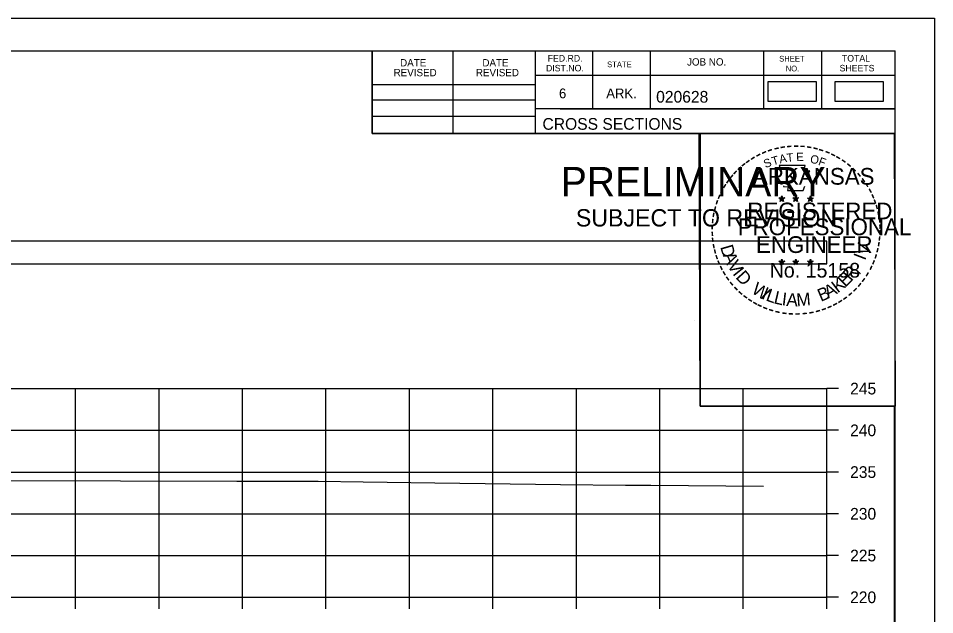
# Model space of a CAD drawing. Extents: x 1369627 to 1374022, y 380035 to 398173.
# Drawn here: x 1372151.7 to 1372261.5, y 393407.6 to 393479.1 of the extents above; entities that cross this region are included whole.
import ezdxf

# ---------------------------------------------------------------- set-up
doc = ezdxf.new("R2010")
doc.units = 0
for name, color, linetype in [('Default', 7, 'Continuous'), ('R_Axis', 7, 'Continuous'), ('R_Axis Annot', 7, 'Continuous'), ('R_Border', 7, 'Continuous'), ('R_Border PE', 7, 'Continuous'), ('R_Border Prem', 7, 'Continuous'), ('R_Exist Surface', 7, 'Continuous'), ('R_Grid', 7, 'Continuous'), ('R_No Plot', 7, 'Continuous')]:
    doc.layers.add(name, color=color, linetype=linetype)

msp = doc.modelspace()

# ---------------------------------------------------------------- linework, layer by layer
at = {"layer": 'Default'}
for points in [[(1372241.46, 393469.14), (1372247.3, 393469.14), (1372247.3, 393471.45), (1372241.46, 393471.45)], [(1372249.48, 393469.14), (1372255.32, 393469.14), (1372255.32, 393471.45), (1372249.48, 393471.45)], [(1371948.53, 393449.66), (1372248.53, 393449.66), (1372248.53, 393452.37), (1371948.53, 393452.37)]]:
    msp.add_lwpolyline(points, close=True, dxfattribs=at)
at = {"layer": 'R_Axis'}
for p, q in [((1372248.53, 393409.71), (1372248.53, 393434.71)), ((1372249.93, 393434.71), (1372248.53, 393434.71)), ((1372249.93, 393429.71), (1372248.53, 393429.71)), ((1372249.93, 393424.71), (1372248.53, 393424.71)), ((1372249.93, 393419.71), (1372248.53, 393419.71)), ((1372249.93, 393414.71), (1372248.53, 393414.71)), ((1371948.53, 393409.71), (1372248.53, 393409.71)), ((1372158.53, 393408.31), (1372158.53, 393409.71)), ((1372168.53, 393408.31), (1372168.53, 393409.71)), ((1372178.53, 393408.31), (1372178.53, 393409.71)), ((1372188.53, 393408.31), (1372188.53, 393409.71)), ((1372198.53, 393408.31), (1372198.53, 393409.71)), ((1372208.53, 393408.31), (1372208.53, 393409.71)), ((1372218.53, 393408.31), (1372218.53, 393409.71)), ((1372228.53, 393408.31), (1372228.53, 393409.71)), ((1372238.53, 393408.31), (1372238.53, 393409.71)), ((1372248.53, 393408.31), (1372248.53, 393409.71)), ((1372249.93, 393409.71), (1372248.53, 393409.71))]:
    msp.add_line(p, q, dxfattribs=at)
at = {"layer": 'R_Border'}
for p, q in [((1371940.53, 393475.17), (1372256.71, 393475.17)), ((1372194.07, 393465.29), (1372194.07, 393475.17)), ((1372203.75, 393465.29), (1372203.75, 393475.17)), ((1372213.61, 393475.17), (1372213.61, 393465.29)), ((1372220.45, 393475.17), (1372220.45, 393468.23)), ((1372227.39, 393475.17), (1372227.39, 393468.23)), ((1372240.97, 393475.17), (1372240.97, 393468.23)), ((1372247.91, 393475.17), (1372247.91, 393468.23)), ((1372256.71, 393269.71), (1372256.71, 393475.17)), ((1372256.71, 393472.23), (1372213.61, 393472.23)), ((1372256.71, 393472.25), (1372256.71, 393472.25)), ((1372194.07, 393471.15), (1372213.61, 393471.15)), ((1372194.07, 393469.29), (1372213.61, 393469.29)), ((1372256.71, 393468.23), (1372213.61, 393468.23)), ((1372216.57, 393468.23), (1372256.71, 393468.23)), ((1372194.07, 393467.35), (1372213.61, 393467.35)), ((1372256.71, 393465.29), (1372194.07, 393465.29))]:
    msp.add_line(p, q, dxfattribs=at)
at = {"layer": 'R_Border PE'}
for p, q in [((1372243.14, 393457.8), (1372243.1, 393457.55)), ((1372243.14, 393457.44), (1372243.14, 393457.8)), ((1372243.14, 393457.8), (1372243.19, 393457.55)), ((1372244.81, 393457.8), (1372244.77, 393457.55)), ((1372244.81, 393457.44), (1372244.81, 393457.8)), ((1372244.81, 393457.8), (1372244.86, 393457.55)), ((1372246.58, 393457.79), (1372246.54, 393457.54)), ((1372246.58, 393457.43), (1372246.58, 393457.79)), ((1372246.58, 393457.79), (1372246.63, 393457.54)), ((1372242.79, 393457.55), (1372243.14, 393457.44)), ((1372242.79, 393457.55), (1372243.05, 393457.51)), ((1372242.79, 393457.55), (1372243.03, 393457.43)), ((1372242.93, 393457.14), (1372243.14, 393457.44)), ((1372242.93, 393457.14), (1372243.05, 393457.39)), ((1372242.93, 393457.14), (1372243.14, 393457.36)), ((1372243.49, 393457.55), (1372243.14, 393457.44)), ((1372243.36, 393457.14), (1372243.14, 393457.44)), ((1372243.36, 393457.14), (1372243.14, 393457.36)), ((1372243.49, 393457.55), (1372243.2, 393457.5)), ((1372243.36, 393457.14), (1372243.22, 393457.43)), ((1372243.49, 393457.55), (1372243.29, 393457.45)), ((1372244.46, 393457.55), (1372244.81, 393457.44)), ((1372244.46, 393457.55), (1372244.72, 393457.51)), ((1372244.46, 393457.55), (1372244.7, 393457.43)), ((1372244.6, 393457.14), (1372244.81, 393457.44)), ((1372244.6, 393457.14), (1372244.72, 393457.39)), ((1372244.6, 393457.14), (1372244.81, 393457.36)), ((1372245.16, 393457.55), (1372244.81, 393457.44)), ((1372245.03, 393457.14), (1372244.81, 393457.44)), ((1372245.03, 393457.14), (1372244.81, 393457.36)), ((1372245.16, 393457.55), (1372244.87, 393457.5)), ((1372245.03, 393457.14), (1372244.89, 393457.43)), ((1372245.16, 393457.55), (1372244.96, 393457.45)), ((1372246.23, 393457.54), (1372246.58, 393457.43)), ((1372246.23, 393457.54), (1372246.48, 393457.49)), ((1372246.23, 393457.54), (1372246.47, 393457.42)), ((1372246.36, 393457.13), (1372246.58, 393457.43)), ((1372246.36, 393457.13), (1372246.49, 393457.37)), ((1372246.36, 393457.13), (1372246.58, 393457.35)), ((1372246.92, 393457.54), (1372246.58, 393457.43)), ((1372246.79, 393457.13), (1372246.58, 393457.43)), ((1372246.79, 393457.13), (1372246.58, 393457.34)), ((1372246.92, 393457.54), (1372246.64, 393457.49)), ((1372246.79, 393457.13), (1372246.65, 393457.42)), ((1372246.92, 393457.54), (1372246.72, 393457.44)), ((1372242.79, 393449.98), (1372243.14, 393449.87)), ((1372242.79, 393449.98), (1372243.04, 393449.93)), ((1372242.79, 393449.98), (1372243.03, 393449.86)), ((1372243.14, 393450.23), (1372243.1, 393449.98)), ((1372243.14, 393449.87), (1372243.14, 393450.23)), ((1372243.14, 393450.23), (1372243.19, 393449.98)), ((1372243.49, 393449.98), (1372243.14, 393449.87)), ((1372243.49, 393449.98), (1372243.2, 393449.93)), ((1372243.49, 393449.98), (1372243.28, 393449.88)), ((1372244.46, 393449.98), (1372244.81, 393449.87)), ((1372244.46, 393449.98), (1372244.71, 393449.93)), ((1372244.46, 393449.98), (1372244.7, 393449.86)), ((1372244.81, 393450.23), (1372244.77, 393449.98)), ((1372244.81, 393449.87), (1372244.81, 393450.23)), ((1372244.81, 393450.23), (1372244.86, 393449.98)), ((1372245.16, 393449.98), (1372244.81, 393449.87)), ((1372245.16, 393449.98), (1372244.87, 393449.93)), ((1372245.16, 393449.98), (1372244.95, 393449.88)), ((1372246.23, 393449.97), (1372246.58, 393449.86)), ((1372246.23, 393449.97), (1372246.48, 393449.92)), ((1372246.23, 393449.97), (1372246.46, 393449.85)), ((1372246.58, 393450.22), (1372246.53, 393449.97)), ((1372246.58, 393449.86), (1372246.58, 393450.22)), ((1372246.58, 393450.22), (1372246.62, 393449.97)), ((1372246.92, 393449.97), (1372246.58, 393449.86)), ((1372246.92, 393449.97), (1372246.64, 393449.92)), ((1372246.92, 393449.97), (1372246.72, 393449.87)), ((1372242.92, 393449.57), (1372243.14, 393449.87)), ((1372242.92, 393449.57), (1372243.05, 393449.81)), ((1372242.92, 393449.57), (1372243.14, 393449.79)), ((1372243.35, 393449.57), (1372243.14, 393449.87)), ((1372243.35, 393449.57), (1372243.14, 393449.78)), ((1372243.35, 393449.57), (1372243.22, 393449.86)), ((1372244.59, 393449.57), (1372244.81, 393449.87)), ((1372244.59, 393449.57), (1372244.72, 393449.81)), ((1372244.59, 393449.57), (1372244.81, 393449.79)), ((1372245.02, 393449.57), (1372244.81, 393449.87)), ((1372245.02, 393449.57), (1372244.81, 393449.78)), ((1372245.02, 393449.57), (1372244.88, 393449.86)), ((1372246.36, 393449.56), (1372246.58, 393449.86)), ((1372246.36, 393449.56), (1372246.49, 393449.8)), ((1372246.36, 393449.56), (1372246.57, 393449.78)), ((1372246.79, 393449.56), (1372246.57, 393449.77)), ((1372246.79, 393449.56), (1372246.58, 393449.86)), ((1372246.79, 393449.56), (1372246.65, 393449.85))]:
    msp.add_line(p, q, dxfattribs=at)
for points in [[(1372242.84, 393461.43), (1372243.1, 393460.6)], [(1372246.35, 393460.51), (1372246.49, 393460.79), (1372245.8, 393460.77), (1372245.95, 393461.43), (1372242.84, 393461.43)], [(1372243.33, 393459.01), (1372243.33, 393458.92), (1372243.89, 393458.9), (1372243.84, 393458.43), (1372245.71, 393458.43), (1372245.91, 393458.96)], [(1372243.14, 393457.8), (1372243.36, 393457.14), (1372242.79, 393457.55), (1372243.49, 393457.55), (1372242.93, 393457.14), (1372243.14, 393457.8)], [(1372244.81, 393457.8), (1372245.03, 393457.14), (1372244.46, 393457.55), (1372245.16, 393457.55), (1372244.6, 393457.14), (1372244.81, 393457.8)], [(1372246.58, 393457.79), (1372246.79, 393457.13), (1372246.23, 393457.54), (1372246.92, 393457.54), (1372246.36, 393457.13), (1372246.58, 393457.79)], [(1372243.14, 393450.23), (1372243.35, 393449.57), (1372242.79, 393449.98), (1372243.49, 393449.98), (1372242.92, 393449.57), (1372243.14, 393450.23)], [(1372244.81, 393450.23), (1372245.02, 393449.57), (1372244.46, 393449.98), (1372245.16, 393449.98), (1372244.59, 393449.57), (1372244.81, 393450.23)], [(1372246.58, 393450.22), (1372246.79, 393449.56), (1372246.23, 393449.97), (1372246.92, 393449.97), (1372246.36, 393449.56), (1372246.58, 393450.22)]]:
    msp.add_lwpolyline(points, dxfattribs=at)
for centre, radius in [((1372243.14, 393457.44), 0.172), ((1372243.14, 393457.44), 0.145), ((1372243.14, 393457.44), 0.116), ((1372243.14, 393457.44), 0.0991), ((1372243.14, 393457.44), 0.0747), ((1372243.14, 393457.44), 0.0495), ((1372243.14, 393457.44), 0.0296), ((1372244.81, 393457.44), 0.172), ((1372244.81, 393457.44), 0.145), ((1372244.81, 393457.44), 0.116), ((1372244.81, 393457.44), 0.0991), ((1372244.81, 393457.44), 0.0747), ((1372244.81, 393457.44), 0.0495), ((1372244.81, 393457.44), 0.0296), ((1372246.58, 393457.43), 0.172), ((1372246.58, 393457.43), 0.145), ((1372246.58, 393457.43), 0.116), ((1372246.58, 393457.43), 0.0991), ((1372246.58, 393457.43), 0.0747), ((1372246.58, 393457.43), 0.0495), ((1372246.58, 393457.43), 0.0296), ((1372243.14, 393449.87), 0.172), ((1372243.14, 393449.87), 0.145), ((1372243.14, 393449.87), 0.116), ((1372243.14, 393449.87), 0.0991), ((1372244.81, 393449.87), 0.172), ((1372244.81, 393449.87), 0.145), ((1372244.81, 393449.87), 0.116), ((1372244.81, 393449.87), 0.0991), ((1372246.57, 393449.86), 0.172), ((1372246.57, 393449.86), 0.145), ((1372246.57, 393449.86), 0.116), ((1372246.57, 393449.86), 0.0991), ((1372243.14, 393449.87), 0.0747), ((1372243.14, 393449.87), 0.0495), ((1372243.14, 393449.87), 0.0296), ((1372244.81, 393449.87), 0.0747), ((1372244.81, 393449.87), 0.0495), ((1372244.81, 393449.87), 0.0296), ((1372246.57, 393449.86), 0.0747), ((1372246.57, 393449.86), 0.0495), ((1372246.57, 393449.86), 0.0296)]:
    msp.add_circle(centre, radius, dxfattribs=at)
at = {"layer": 'R_Exist Surface'}
msp.add_lwpolyline([(1372149.97, 393423.68), (1372177.85, 393423.61), (1372187.61, 393423.62), (1372192.99, 393423.54), (1372201.57, 393423.43), (1372216.61, 393423.23), (1372224.41, 393423.16), (1372227.44, 393423.15), (1372240.95, 393423.04)], dxfattribs=at)
at = {"layer": 'R_Grid'}
for p, q in [((1371948.53, 393434.71), (1372248.53, 393434.71)), ((1372158.53, 393409.71), (1372158.53, 393434.71)), ((1372168.53, 393409.71), (1372168.53, 393434.71)), ((1372178.53, 393409.71), (1372178.53, 393434.71)), ((1372188.53, 393409.71), (1372188.53, 393434.71)), ((1372198.53, 393409.71), (1372198.53, 393434.71)), ((1372208.53, 393409.71), (1372208.53, 393434.71)), ((1372218.53, 393409.71), (1372218.53, 393434.71)), ((1372228.53, 393409.71), (1372228.53, 393434.71)), ((1372238.53, 393409.71), (1372238.53, 393434.71)), ((1372248.53, 393409.71), (1372248.53, 393434.71)), ((1371948.53, 393429.71), (1372248.53, 393429.71)), ((1371948.53, 393424.71), (1372248.53, 393424.71)), ((1371948.53, 393419.71), (1372248.53, 393419.71)), ((1371948.53, 393414.71), (1372248.53, 393414.71)), ((1371948.53, 393409.71), (1372248.53, 393409.71))]:
    msp.add_line(p, q, dxfattribs=at)
at = {"layer": 'R_No Plot'}
for p, q in [((1371928.13, 393479.07), (1372261.46, 393479.07)), ((1372232.74, 393442.84), (1372232.74, 393442.84))]:
    msp.add_line(p, q, dxfattribs=at)
for points in [[(1371928.12, 393479.07), (1372261.46, 393479.07), (1372261.46, 393265.73), (1371928.12, 393265.73)], [(1372174.45, 393475.17), (1372194.07, 393475.17), (1372194.07, 393465.29), (1372210.18, 393465.29), (1372233.38, 393465.29), (1372233.38, 393432.62), (1372256.59, 393432.62), (1372256.71, 393269.71), (1371940.53, 393269.71), (1371940.53, 393475.17)], [(1372233.24, 393465.29), (1372256.59, 393465.29), (1372256.73, 393432.62), (1372233.38, 393432.62)]]:
    msp.add_lwpolyline(points, close=True, dxfattribs=at)

# ---------------------------------------------------------------- texts
at = {"layer": 'R_Axis Annot'}
for s, p in [('245', (1372251.33, 393434.01)), ('240', (1372251.33, 393429.01)), ('235', (1372251.33, 393424.01)), ('230', (1372251.33, 393419.01)), ('225', (1372251.33, 393414.01)), ('220', (1372251.33, 393409.01))]:
    msp.add_text(s, height=1.4, dxfattribs=at).set_placement(p)
at = {"layer": 'R_Border'}
for s, height, p in [('DATE', 0.879, (1372197.41, 393473.31)), ('DATE', 0.879, (1372207.27, 393473.31)), ('FED.RD.', 0.782, (1372215.09, 393473.89)), ('JOB NO.', 0.879, (1372231.79, 393473.41)), ('SHEET', 0.684, (1372242.83, 393473.89)), ('TOTAL', 0.782, (1372250.35, 393473.89)), ('REVISED', 0.879, (1372196.63, 393472.13)), ('REVISED', 0.879, (1372206.49, 393472.13)), ('DIST.NO.', 0.782, (1372214.89, 393472.71)), ('STATE', 0.684, (1372222.21, 393473.21)), ('NO.', 0.684, (1372243.61, 393472.71)), ('SHEETS', 0.782, (1372250.07, 393472.71)), ('6', 1.17, (1372216.45, 393469.49)), ('ARK.', 1.172, (1372222.11, 393469.49)), ('020628', 1.4, (1372228.09, 393468.97)), ('CROSS SECTIONS', 1.4, (1372214.47, 393465.72))]:
    msp.add_text(s, height=height, rotation=360, dxfattribs=at).set_placement(p)
at = {"layer": 'R_Border PE'}
for s, height, rotation, p in [('-', 1.6, 24.3072, (1372240.95, 393462.29)), ('-', 1.6, 19.1761, (1372241.58, 393462.56)), ('-', 1.6, 13.6301, (1372242.33, 393462.8)), ('-', 1.6, 10.2193, (1372243.01, 393462.96)), ('-', 1.6, 5.8968, (1372243.74, 393463.07)), ('-', 1.6, 0.1862, (1372244.51, 393463.14)), ('-', 1.6, 357.743, (1372245.24, 393463.13)), ('-', 1.6, 352.1617, (1372245.98, 393463.07)), ('-', 1.6, 347.2049, (1372246.7, 393462.96)), ('-', 1.6, 342.3362, (1372247.33, 393462.8)), ('-', 1.6, 337.8551, (1372248.07, 393462.58)), ('-', 1.6, 36.2317, (1372239.14, 393461.2)), ('-', 1.6, 34.0636, (1372239.72, 393461.6)), ('-', 1.6, 28.7918, (1372240.32, 393461.97)), ('S', 1, 21.594, (1372241.19, 393461.11)), ('T', 1, 16.4036, (1372242.1, 393461.44)), ('A', 1, 11.2132, (1372242.93, 393461.69)), ('T', 1, 6.0228, (1372243.78, 393461.85)), ('E', 1, 0.8323, (1372244.88, 393461.96)), ('O', 1, 350.4515, (1372246.49, 393461.75)), ('F', 1, 340.0707, (1372247.44, 393461.53)), ('-', 1.6, 334.1211, (1372248.7, 393462.31)), ('-', 1.6, 329.6409, (1372249.28, 393462.03)), ('-', 1.6, 325.8627, (1372249.92, 393461.66)), ('-', 1.6, 42.9622, (1372238.23, 393460.41)), ('-', 1.6, 38.9507, (1372238.67, 393460.83)), ('ARKANSAS', 2, 360, (1372239.69, 393459.14)), ('-', 1.6, 320.5297, (1372250.53, 393461.24)), ('-', 1.6, 315.5786, (1372251.13, 393460.75)), ('-', 1.6, 50.6142, (1372237.38, 393459.45)), ('-', 1.6, 48.423, (1372237.78, 393459.93)), ('-', 1.6, 309.8797, (1372251.7, 393460.2)), ('-', 1.6, 306.6522, (1372252.22, 393459.6)), ('-', 1.6, 58.0706, (1372236.64, 393458.35)), ('-', 1.6, 54.2325, (1372236.97, 393458.88)), ('-', 1.4, 303.6753, (1372252.71, 393459.03)), ('-', 1.6, 67.7743, (1372236.07, 393457.13)), ('-', 1.6, 62.8713, (1372236.33, 393457.74)), ('-', 1.6, 299.6684, (1372253.03, 393458.42)), ('-', 1.6, 294.6628, (1372253.35, 393457.81)), ('-', 1.6, 75.461, (1372235.66, 393455.78)), ('-', 1.6, 72.3945, (1372235.85, 393456.5)), ('REGISTERED', 2, 360, (1372239.01, 393454.99)), ('-', 1.6, 290.5728, (1372253.61, 393457.23)), ('-', 1.6, 285.1233, (1372253.84, 393456.65)), ('-', 1.6, 81.2013, (1372235.52, 393455.07)), ('-', 1.6, 280.5493, (1372254.04, 393455.91)), ('-', 1.6, 85.1863, (1372235.45, 393454.38)), ('PROFESSIONAL', 2, 360, (1372237.86, 393453.09)), ('-', 1.6, 276.5962, (1372254.21, 393455.14)), ('-', 1.6, 274.3301, (1372254.27, 393454.42)), ('-', 1.6, 94.1959, (1372235.46, 393452.95)), ('-', 1.6, 89.0622, (1372235.42, 393453.68)), ('-', 1.6, 269.9407, (1372254.3, 393453.79)), ('-', 1.6, 98.9479, (1372235.53, 393452.29)), ('ENGINEER', 2, 360, (1372240.05, 393450.96)), ('V', 1.54, 72.6573, (1372253.35, 393450.53)), ('-', 1.6, 260.9953, (1372254.21, 393452.47)), ('-', 1.6, 263.5172, (1372254.28, 393453.12)), ('-', 1.6, 101.7149, (1372235.66, 393451.55)), ('-', 1.6, 105.4578, (1372235.83, 393450.96)), ('D', 1.54, 286.2848, (1372235.75, 393451.69)), ('-', 1.6, 255.7626, (1372254.1, 393451.79)), ('-', 1.6, 109.0874, (1372236.04, 393450.33)), ('-', 1.6, 114.0643, (1372236.3, 393449.73)), ('A', 1.54, 292.7835, (1372236.05, 393450.69)), ('V', 1.54, 300.7936, (1372236.56, 393449.51)), ('I', 1.54, 69.0301, (1372253.12, 393449.99)), ('-', 1.6, 247.8887, (1372253.7, 393450.4)), ('-', 1.6, 252.8681, (1372253.92, 393451.07)), ('-', 1.6, 115.7289, (1372236.6, 393449.11)), ('I', 1.54, 308.3502, (1372237.19, 393448.47)), ('D', 1.54, 311.9774, (1372237.54, 393448.01)), ('No. 15158', 1.757, 360, (1372241.69, 393448.01)), ('R', 1.54, 50.3651, (1372251.47, 393447.5)), ('-', 1.6, 244.6197, (1372253.43, 393449.77)), ('-', 1.6, 120.4471, (1372236.96, 393448.53)), ('-', 1.6, 125.8934, (1372237.36, 393447.97)), ('K', 1.54, 36.9143, (1372249.83, 393446.1)), ('E', 1.54, 44.0175, (1372250.74, 393446.79)), (',', 1.54, 57.4684, (1372252.2, 393448.38)), ('-', 1.6, 233.8452, (1372252.64, 393448.37)), ('-', 1.6, 239.0712, (1372253.04, 393449.02)), ('-', 1.6, 130.7181, (1372237.82, 393447.41)), ('-', 1.6, 134.2238, (1372238.34, 393446.87)), ('W', 1.54, 328.0731, (1372239.42, 393446.24)), ('I', 1.54, 336.6877, (1372240.61, 393445.53)), ('L', 1.54, 340.3149, (1372241.14, 393445.29)), ('B', 1.54, 22.8589, (1372247.82, 393445.09)), ('A', 1.54, 28.9042, (1372248.71, 393445.47)), ('-', 1.6, 225.7653, (1372251.73, 393447.24)), ('-', 1.6, 231.2538, (1372252.21, 393447.8)), ('-', 1.6, 138.9338, (1372238.86, 393446.4)), ('-', 1.6, 144.6463, (1372239.42, 393446)), ('L', 1.54, 346.6625, (1372242.1, 393444.94)), ('I', 1.54, 353.0101, (1372243.09, 393444.71)), ('A', 1.54, 356.6373, (1372243.66, 393444.62)), ('M', 1.54, 4.6473, (1372244.95, 393444.56)), ('-', 1.6, 215.7363, (1372250.66, 393446.25)), ('-', 1.6, 221.0851, (1372251.21, 393446.73)), ('-', 1.6, 148.0898, (1372239.98, 393445.63)), ('-', 1.6, 151.5704, (1372240.56, 393445.3)), ('-', 1.6, 154.6002, (1372241.08, 393445.06)), ('-', 1.6, 158.5612, (1372241.71, 393444.8)), ('AAMU', 0.00002, 360, (1372244.74, 393444.56)), ('-', 1.6, 204.2516, (1372248.94, 393445.2)), ('-', 1.6, 207.3568, (1372249.57, 393445.52)), ('-', 1.6, 212.2491, (1372250.12, 393445.87)), ('-', 1.6, 162.7983, (1372242.39, 393444.59)), ('-', 1.6, 167.5555, (1372243.11, 393444.42)), ('-', 1.6, 173.1155, (1372243.88, 393444.31)), ('-', 1.6, 176.5183, (1372244.63, 393444.26)), ('-', 1.6, 181.5918, (1372245.37, 393444.28)), ('-', 1.6, 185.8167, (1372246.18, 393444.36)), ('-', 1.6, 191.2858, (1372246.92, 393444.49)), ('-', 1.6, 195.4743, (1372247.65, 393444.69)), ('-', 1.6, 199.4643, (1372248.31, 393444.92))]:
    msp.add_text(s, height=height, rotation=rotation, dxfattribs=at).set_placement(p)
at = {"layer": 'R_Border Prem'}
for s, height, p in [('PRELIMINARY', 3.5, (1372216.66, 393457.76)), ('DWB', 0.01, (1372217.41, 393459.61)), ('SUBJECT TO REVISION', 2.0751, (1372218.47, 393454.13))]:
    msp.add_text(s, height=height, rotation=360, dxfattribs=at).set_placement(p)

doc.saveas('drawing.dxf')
